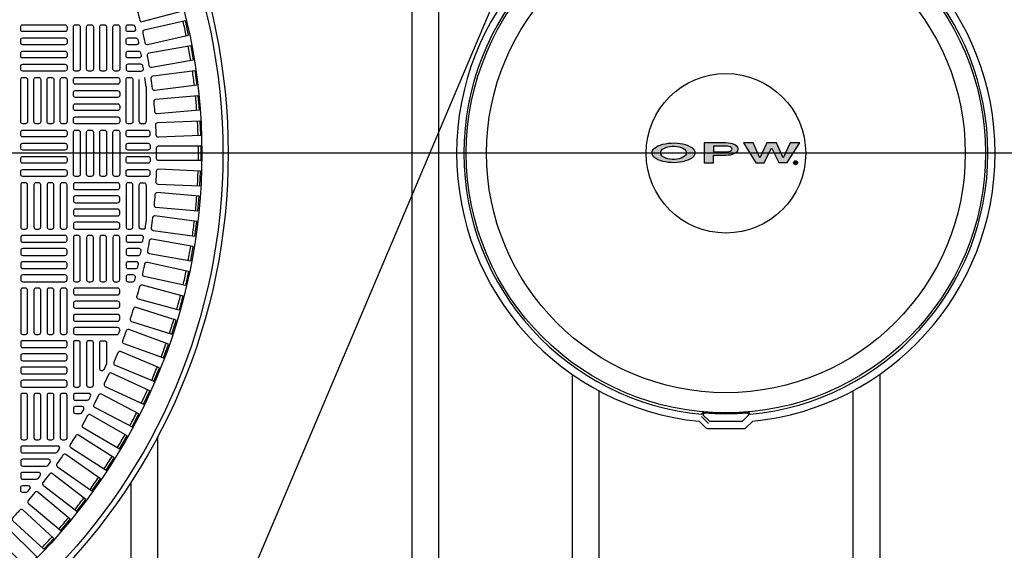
# Model space of a CAD drawing. Extents: x -285 to 5863, y 308 to 3178.
# Tile 586 of 622: x 4974 to 5010, y 1383 to 1403. Entities that reach past the tile are written whole.
import ezdxf

# ---------------------------------------------------------------- set-up
doc = ezdxf.new("R2010")
doc.units = 0
doc.header["$MEASUREMENT"] = 0
doc.layers.get('0').update_dxf_attribs({"color": 255, "linetype": 'CONTINUOUS'})
doc.layers.add('FREEZE-LINES', color=8, linetype='CONTINUOUS', plot=False)
for name, color, linetype in [('TANK-MANHOLE-COVER-18', 2, 'CONTINUOUS'), ('TANK-MANHOLE-COVER-40', 2, 'CONTINUOUS'), ('TANK-MANHOLE-COVER-HATCH-18', 7, 'CONTINUOUS'), ('TANK-MANHOLE-COVER-HATCH-40', 252, 'CONTINUOUS'), ('TANK-UST-RIB', 7, 'CONTINUOUS')]:
    doc.layers.add(name, color=color, linetype=linetype)

msp = doc.modelspace()

# ---------------------------------------------------------------- hatches: boundary and pattern name
at = {"layer": 'TANK-MANHOLE-COVER-HATCH-18', "linetype": 'Continuous'}
h = msp.add_hatch(color=7, dxfattribs=at)
h.paths.add_polyline_path([(4998.70131, 1398.23085), (4998.63544, 1398.272), (4998.55722, 1398.30903), (4998.46803, 1398.34057), (4998.3706, 1398.36663), (4998.26632, 1398.38582), (4998.15791, 1398.39815), (4998.0454, 1398.40362), (4997.93288, 1398.40085), (4997.82311, 1398.3926), (4997.71609, 1398.37611), (4997.61455, 1398.35414), (4997.52125, 1398.32531), (4997.43756, 1398.29099), (4997.36621, 1398.25119), (4997.30585, 1398.20727), (4997.26057, 1398.16061), (4997.23691, 1398.12355), (4997.21942, 1398.0865), (4997.2112, 1398.03436), (4997.21944, 1397.98359), (4997.24278, 1397.93283), (4997.28121, 1397.88481), (4997.31737, 1397.85342), (4997.36629, 1397.81896), (4997.43765, 1397.77918), (4997.52136, 1397.74489), (4997.61467, 1397.71609), (4997.71621, 1397.69279), (4997.82324, 1397.67771), (4997.93301, 1397.66813), (4998.04553, 1397.66678), (4998.15804, 1397.67228), (4998.26644, 1397.68465), (4998.37072, 1397.70388), (4998.46814, 1397.72997), (4998.55732, 1397.76155), (4998.63553, 1397.79861), (4998.70138, 1397.83978), (4998.75352, 1397.88507), (4998.79193, 1397.93311), (4998.81525, 1397.98388), (4998.82347, 1398.03465), (4998.81523, 1398.08679), (4998.79189, 1398.13618), (4998.75346, 1398.1842)])
h.paths.add_polyline_path([(4998.46532, 1398.12515), (4998.48866, 1398.08124), (4998.4969, 1398.03459), (4998.48867, 1397.98931), (4998.46536, 1397.9454), (4998.42557, 1397.90422), (4998.37206, 1397.86717), (4998.30621, 1397.8356), (4998.23074, 1397.81226), (4998.14842, 1397.7944), (4998.06197, 1397.78616), (4997.97278, 1397.78614), (4997.88634, 1397.79436), (4997.80401, 1397.81218), (4997.72853, 1397.83549), (4997.66267, 1397.86704), (4997.61052, 1397.90408), (4997.57072, 1397.94523), (4997.54601, 1397.98914), (4997.53777, 1398.03442), (4997.54599, 1398.08107), (4997.57069, 1398.12499), (4997.61047, 1398.16616), (4997.6626, 1398.20321), (4997.72846, 1398.23341), (4997.80393, 1398.25813), (4997.88625, 1398.27461), (4997.97269, 1398.28286), (4998.06188, 1398.28287), (4998.14833, 1398.27465), (4998.23066, 1398.2582), (4998.30613, 1398.23352), (4998.372, 1398.20334), (4998.42552, 1398.1663)], flags=16)
h = msp.add_hatch(color=7, dxfattribs=at)
h.paths.add_polyline_path([(5000.223, 1398.36971), (5000.14615, 1398.3889), (5000.06382, 1398.39986), (4999.97875, 1398.40396), (4999.16918, 1398.40382), (4999.16932, 1397.66698), (4999.51372, 1397.66704), (4999.51367, 1397.95107), (4999.97883, 1397.95116), (5000.0639, 1397.95529), (5000.14623, 1397.96628), (5000.22307, 1397.98413), (5000.29167, 1398.01022), (5000.34929, 1398.04041), (5000.39457, 1398.0761), (5000.42475, 1398.11589), (5000.44121, 1398.15706), (5000.4412, 1398.19823), (5000.42473, 1398.23939), (5000.39453, 1398.2778), (5000.34924, 1398.31347), (5000.29161, 1398.34502)])
h.paths.add_polyline_path([(4999.51361, 1398.28862), (4999.97877, 1398.2887), (5000.03777, 1398.2846), (5000.09266, 1398.27363), (5000.13932, 1398.2558), (5000.17637, 1398.23248), (5000.19833, 1398.20642), (5000.20657, 1398.1776), (5000.19834, 1398.14879), (5000.17639, 1398.12134), (5000.13935, 1398.09801), (5000.0927, 1398.08153), (5000.03781, 1398.06917), (4999.97881, 1398.06642), (4999.51365, 1398.06633)], flags=16)
for points in [[(5000.99551, 1398.40415), (5000.63463, 1398.40408), (5001.10267, 1397.66733), (5001.41003, 1397.66738), (5001.68573, 1398.22726), (5001.96163, 1397.66748), (5002.26899, 1397.66754), (5002.73676, 1398.40446), (5002.37589, 1398.4044), (5002.1194, 1397.84314), (5001.86545, 1398.4043), (5001.50595, 1398.40424), (5001.2522, 1397.84299)], [(5002.50637, 1397.66346, 1), (5002.65731, 1397.66349, 1)]]:
    msp.add_hatch(color=7, dxfattribs=at).paths.add_polyline_path(points)

# ---------------------------------------------------------------- linework, layer by layer
msp.add_line((4526.86546, 307.96659), (5743.45636, 3178.14276))
at = {"layer": 'FREEZE-LINES', "linetype": 'Continuous'}
msp.add_line((5653.857, 1398.01839), (4609.857, 1398.01839), dxfattribs=at)
at = {"layer": 'TANK-MANHOLE-COVER-18', "color": 1, "linetype": 'Continuous'}
msp.add_line((4999.32475, 1387.91243), (4999.06537, 1388.17309), dxfattribs=at)
at = {"layer": 'TANK-MANHOLE-COVER-18', "color": 4, "linetype": 'Continuous'}
msp.add_lwpolyline([(5000.68088, 1408.30549), (4999.27168, 1408.30523, 0.19600928), (4999.22799, 1408.28741), (4998.9717, 1408.0367, 0.90467588), (4998.9753, 1387.99972), (4999.23169, 1387.7491, 0.19600928), (4999.27539, 1387.73129), (5000.68458, 1387.73155, 0.19600928), (5000.72828, 1387.74937), (5000.98441, 1387.99993, 0.90481458), (5000.9808, 1408.03721), (5000.72458, 1408.28768, 0.19600928)], format="xyb", close=True, dxfattribs=at)
at = {"layer": 'TANK-MANHOLE-COVER-18', "color": 1, "linetype": 'Continuous'}
for points in [[(5000.87663, 1388.2625, 0.91236254), (5000.87312, 1407.7746), (5000.8369, 1407.69934, 0.04435615), (4999.11591, 1407.69891), (4999.08101, 1407.77428, 0.9123628), (4999.08452, 1388.26218), (4999.1194, 1388.33756, 0.04435615), (5000.84039, 1388.33775)], [(4999.14981, 1388.30599), (4999.12162, 1388.24445), (4999.36316, 1388.00299), (5000.59809, 1388.00322), (5000.83954, 1388.24476), (5000.81009, 1388.30618, -0.04265886)]]:
    msp.add_lwpolyline(points, format="xyb", close=True, dxfattribs=at)
at = {"layer": 'TANK-MANHOLE-COVER-18', "color": 2, "linetype": 'Continuous'}
for radius in [9.70655, 8.9505, 2.98304]:
    msp.add_circle((4999.97882, 1398.01839), radius, dxfattribs=at)
at = {"layer": 'TANK-MANHOLE-COVER-40', "color": 4, "linetype": 'Continuous'}
msp.add_circle((4958.72882, 1398.01916), 22.63902, dxfattribs=at)
at = {"layer": 'TANK-MANHOLE-COVER-40', "color": 1, "linetype": 'Continuous'}
msp.add_circle((4958.72882, 1398.01916), 22.44094, dxfattribs=at)
at = {"layer": 'TANK-MANHOLE-COVER-40', "color": 2, "linetype": 'Continuous'}
msp.add_circle((4958.72882, 1398.01916), 21.65354, dxfattribs=at)
at = {"layer": 'TANK-MANHOLE-COVER-HATCH-18', "color": 7, "linetype": 'Continuous'}
for points in [[(4998.82347, 1398.03465), (4998.81525, 1397.98388), (4998.79193, 1397.93311), (4998.75352, 1397.88507), (4998.70138, 1397.83978), (4998.63553, 1397.79861), (4998.55732, 1397.76155), (4998.46814, 1397.72997), (4998.37072, 1397.70388), (4998.26644, 1397.68465), (4998.15804, 1397.67228), (4998.04553, 1397.66678), (4997.93301, 1397.66813), (4997.82324, 1397.67771), (4997.71621, 1397.69279), (4997.61467, 1397.71609), (4997.52136, 1397.74489), (4997.43765, 1397.77918), (4997.36629, 1397.81896), (4997.31737, 1397.85342), (4997.28121, 1397.88481), (4997.24278, 1397.93283), (4997.21944, 1397.98359), (4997.2112, 1398.03436), (4997.21942, 1398.0865), (4997.23691, 1398.12355), (4997.26057, 1398.16061), (4997.30585, 1398.20727), (4997.36621, 1398.25119), (4997.43756, 1398.29099), (4997.52125, 1398.32531), (4997.61455, 1398.35414), (4997.71609, 1398.37611), (4997.82311, 1398.3926), (4997.93288, 1398.40085), (4998.0454, 1398.40362), (4998.15791, 1398.39815), (4998.26632, 1398.38582), (4998.3706, 1398.36663), (4998.46803, 1398.34057), (4998.55722, 1398.30903), (4998.63544, 1398.272), (4998.70131, 1398.23085), (4998.75346, 1398.1842), (4998.79189, 1398.13618), (4998.81523, 1398.08679)], [(4998.30613, 1398.23352), (4998.372, 1398.20334), (4998.42552, 1398.1663), (4998.46532, 1398.12515), (4998.48866, 1398.08124), (4998.4969, 1398.03459), (4998.48867, 1397.98931), (4998.46536, 1397.9454), (4998.42557, 1397.90422), (4998.37206, 1397.86717), (4998.30621, 1397.8356), (4998.23074, 1397.81226), (4998.14842, 1397.7944), (4998.06197, 1397.78616), (4997.97278, 1397.78614), (4997.88634, 1397.79436), (4997.80401, 1397.81218), (4997.72853, 1397.83549), (4997.66267, 1397.86704), (4997.61052, 1397.90408), (4997.57072, 1397.94523), (4997.54601, 1397.98914), (4997.53777, 1398.03442), (4997.54599, 1398.08107), (4997.57069, 1398.12499), (4997.61047, 1398.16616), (4997.6626, 1398.20321), (4997.72846, 1398.23341), (4997.80393, 1398.25813), (4997.88625, 1398.27461), (4997.97269, 1398.28286), (4998.06188, 1398.28287), (4998.14833, 1398.27465), (4998.23066, 1398.2582)], [(5000.223, 1398.36971), (5000.14615, 1398.3889), (5000.06382, 1398.39986), (4999.97875, 1398.40396), (4999.16918, 1398.40382), (4999.16932, 1397.66698), (4999.51372, 1397.66704), (4999.51367, 1397.95107), (4999.97883, 1397.95116), (5000.0639, 1397.95529), (5000.14623, 1397.96628), (5000.22307, 1397.98413), (5000.29167, 1398.01022), (5000.34929, 1398.04041), (5000.39457, 1398.0761), (5000.42475, 1398.11589), (5000.44121, 1398.15706), (5000.4412, 1398.19823), (5000.42473, 1398.23939), (5000.39453, 1398.2778), (5000.34924, 1398.31347), (5000.29161, 1398.34502)], [(5000.09266, 1398.27363), (5000.03777, 1398.2846), (4999.97877, 1398.2887), (4999.51361, 1398.28862), (4999.51365, 1398.06633), (4999.97881, 1398.06642), (5000.03781, 1398.06917), (5000.0927, 1398.08153), (5000.13935, 1398.09801), (5000.17639, 1398.12134), (5000.19834, 1398.14879), (5000.20657, 1398.1776), (5000.19833, 1398.20642), (5000.17637, 1398.23248), (5000.13932, 1398.2558)], [(5001.10267, 1397.66733), (5001.41003, 1397.66738), (5001.68573, 1398.22726), (5001.96163, 1397.66748), (5002.26899, 1397.66754), (5002.73676, 1398.40446), (5002.37589, 1398.4044), (5002.1194, 1397.84314), (5001.86545, 1398.4043), (5001.50595, 1398.40424), (5001.2522, 1397.84299), (5000.99551, 1398.40415), (5000.63463, 1398.40408)]]:
    msp.add_lwpolyline(points, close=True, dxfattribs=at)
msp.add_circle((5002.58184, 1397.66348), 0.07547, dxfattribs=at)
at = {"layer": 'TANK-MANHOLE-COVER-HATCH-40', "linetype": 'Continuous'}
for p, q in [((4978.29575, 1400.50665), (4978.2495, 1400.84679)), ((4977.3115, 1391.40581), (4977.25564, 1391.2509))]:
    msp.add_line(p, q, dxfattribs=at)
for points in [[(4978.05912, 1402.99571, 0.41709369), (4978.15576, 1402.93928), (4979.67783, 1403.34712), (4979.53518, 1403.87952), (4978.0131, 1403.47168, 0.41709369), (4977.95763, 1403.3745, -0.00491171), (4978.05912, 1402.99571)], [(4978.2578, 1402.14779, 0.41709369), (4978.35188, 1402.08721), (4979.8903, 1402.42826), (4979.771, 1402.96638), (4978.23258, 1402.62532, 0.41709369), (4978.17292, 1402.53065, -0.00491171), (4978.2578, 1402.14779)], [(4978.4193, 1401.29202, 0.00491171), (4978.3512, 1401.67822, -0.41709369), (4978.41494, 1401.7702), (4979.96677, 1402.04382), (4980.06248, 1401.50102), (4978.51065, 1401.22739, -0.41709369), (4978.4193, 1401.29202)], [(4978.54332, 1400.43002, 0.00491171), (4978.49213, 1400.81882, -0.41709369), (4978.55982, 1400.90793), (4980.12211, 1401.11361), (4980.19405, 1400.56714), (4978.63176, 1400.36146, -0.41709369), (4978.54332, 1400.43002)], [(4978.62962, 1399.56343, 0.00491171), (4978.59544, 1399.95409, -0.41709369), (4978.66695, 1400.04016), (4980.23672, 1400.1775), (4980.28476, 1399.62842), (4978.71499, 1399.49108, -0.41709369), (4978.62962, 1399.56343)], [(4978.68849, 1398.21524, -0.41709369), (4978.76722, 1398.29475), (4980.34299, 1398.29475), (4980.34299, 1397.74357), (4978.76722, 1397.74357, -0.41709369), (4978.68849, 1397.82308, 0.00491171), (4978.68849, 1398.21524)], [(4978.62962, 1396.47489, -0.00491171), (4978.59544, 1396.08423, 0.41709369), (4978.66695, 1395.99816), (4980.23672, 1395.86082), (4980.28476, 1396.4099), (4978.71499, 1396.54724, 0.41709369), (4978.62962, 1396.47489)], [(4978.54332, 1395.6083, -0.00491171), (4978.49213, 1395.2195, 0.41709369), (4978.55982, 1395.13039), (4980.12211, 1394.92471), (4980.19405, 1395.47118), (4978.63176, 1395.67686, 0.41709369), (4978.54332, 1395.6083)], [(4978.4193, 1394.7463, -0.00491171), (4978.3512, 1394.3601, 0.41709369), (4978.41494, 1394.26812), (4979.96677, 1393.99449), (4980.06248, 1394.5373), (4978.51065, 1394.81093, 0.41709369), (4978.4193, 1394.7463)], [(4978.2578, 1393.89053, -0.41709369), (4978.35188, 1393.95111), (4979.8903, 1393.61005), (4979.771, 1393.07194), (4978.23258, 1393.413, -0.41709369), (4978.17292, 1393.50767, 0.00491171), (4978.2578, 1393.89053)], [(4978.05912, 1393.04261, -0.41709369), (4978.15576, 1393.09904), (4979.67783, 1392.6912), (4979.53518, 1392.1588), (4978.0131, 1392.56664, -0.41709369), (4977.95763, 1392.66382, 0.00491171), (4978.05912, 1393.04261)], [(4977.82365, 1392.20417, -0.00491171), (4977.70573, 1391.83017, 0.41709369), (4977.75691, 1391.73066), (4979.25975, 1391.25682), (4979.42549, 1391.78249), (4977.92265, 1392.25633, 0.41709369), (4977.82365, 1392.20417)], [(4977.55183, 1391.3768, -0.00491171), (4977.41771, 1391.0083, 0.41709369), (4977.4645, 1390.90665), (4978.94524, 1390.36771), (4979.13375, 1390.88565), (4977.65302, 1391.42459, 0.41709369), (4977.55183, 1391.3768)], [(4976.81937, 1390.17587, -0.10680341), (4976.81235, 1390.14337), (4976.71392, 1389.92624, -0.80700564), (4976.56346, 1389.95875), (4976.56346, 1390.93255, -0.41421356), (4976.6422, 1391.01129), (4976.6422, 1391.01129), (4976.74063, 1391.01129, -0.41421356), (4976.81937, 1390.93255), (4976.81937, 1390.93255), (4976.81937, 1390.15886)], [(4977.24418, 1390.56208, -0.00491171), (4977.09411, 1390.19977, 0.41709369), (4977.13642, 1390.09618), (4978.59225, 1389.49316), (4978.80317, 1390.00239), (4977.34735, 1390.60541, 0.41709369), (4977.24418, 1390.56208)], [(4976.90129, 1389.76155, -0.00491171), (4976.73555, 1389.40613, 0.41709369), (4976.77331, 1389.30079), (4978.20144, 1388.63485), (4978.43438, 1389.13438), (4977.00625, 1389.80033, 0.41709369), (4976.90129, 1389.76155)], [(4976.5238, 1388.97673, -0.00491171), (4976.34272, 1388.62889, 0.41709369), (4976.37585, 1388.522), (4977.77357, 1387.79439), (4978.02808, 1388.2833), (4976.63035, 1389.01091, 0.41709369), (4976.5238, 1388.97673)], [(4976.11244, 1388.20913, -0.00491171), (4975.91636, 1387.86952, 0.41709369), (4975.94479, 1387.76129), (4977.30945, 1386.9734), (4977.58504, 1387.45074), (4976.22038, 1388.23863, 0.41709369), (4976.11244, 1388.20913)], [(4975.66798, 1387.46021, -0.00491171), (4975.45728, 1387.12947, 0.41709369), (4975.48096, 1387.0201), (4976.80995, 1386.17344), (4977.1061, 1386.6383), (4975.77711, 1387.48496, 0.41709369), (4975.66798, 1387.46021)], [(4975.19129, 1386.73138, -0.00491171), (4974.96636, 1386.41015, 0.41709369), (4974.98524, 1386.29985), (4976.27604, 1385.39603), (4976.59218, 1385.84753), (4975.30139, 1386.75135, 0.41709369), (4975.19129, 1386.73138)], [(4974.14485, 1385.33954, -0.00491171), (4973.89277, 1385.03913, 0.41709369), (4973.90198, 1384.92761), (4975.10909, 1383.91472), (4975.46338, 1384.33695), (4974.25627, 1385.34984, 0.41709369), (4974.14485, 1385.33954)], [(4972.98108, 1384.04419, -0.00491171), (4972.70379, 1383.7669, 0.41709369), (4972.70324, 1383.655), (4973.81747, 1382.54076), (4974.20722, 1382.9305), (4973.09298, 1384.04474, 0.41709369), (4972.98108, 1384.04419)]]:
    msp.add_lwpolyline(points, format="xyb", dxfattribs=at)
at = {"layer": 'TANK-MANHOLE-COVER-HATCH-40', "linetype": 'Continuous', "flags": 128}
for points in [[(4973.61071, 1402.74357, -0.41421356), (4973.68945, 1402.82231), (4975.26425, 1402.82231, -0.41421356), (4975.34299, 1402.74357), (4975.34299, 1402.64514, -0.41421356), (4975.26425, 1402.5664), (4973.68945, 1402.5664, -0.41421356), (4973.61071, 1402.64514)], [(4975.65795, 1401.09003, -0.41421356), (4975.57921, 1401.16877), (4975.57921, 1402.74357, -0.41421356), (4975.65795, 1402.82231), (4975.75638, 1402.82231, -0.41421356), (4975.83512, 1402.74357), (4975.83512, 1401.16877, -0.41421356), (4975.75638, 1401.09003)], [(4976.15008, 1401.09003, -0.41421356), (4976.07134, 1401.16877), (4976.07134, 1402.74357, -0.41421356), (4976.15008, 1402.82231), (4976.2485, 1402.82231, -0.41421356), (4976.32724, 1402.74357), (4976.32724, 1401.16877, -0.41421356), (4976.2485, 1401.09003)], [(4976.6422, 1401.09003, -0.41421356), (4976.56346, 1401.16877), (4976.56346, 1402.74357, -0.41421356), (4976.6422, 1402.82231), (4976.74063, 1402.82231, -0.41421356), (4976.81937, 1402.74357), (4976.81937, 1401.16877, -0.41421356), (4976.74063, 1401.09003)], [(4977.13433, 1401.09003, -0.41421356), (4977.05559, 1401.16877), (4977.05559, 1402.74357, -0.41421356), (4977.13433, 1402.82231), (4977.23276, 1402.82231, -0.41421356), (4977.3115, 1402.74357), (4977.3115, 1401.16877, -0.41421356), (4977.23276, 1401.09003)], [(4973.61071, 1402.25144, -0.41421356), (4973.68945, 1402.33018), (4975.26425, 1402.33018, -0.41421356), (4975.34299, 1402.25144), (4975.34299, 1402.15302, -0.41421356), (4975.26425, 1402.07428), (4973.68945, 1402.07428, -0.41421356), (4973.61071, 1402.15302)], [(4973.61071, 1401.75932, -0.41421356), (4973.68945, 1401.83806), (4975.26425, 1401.83806, -0.41421356), (4975.34299, 1401.75932), (4975.34299, 1401.66089, -0.41421356), (4975.26425, 1401.58215), (4973.68945, 1401.58215, -0.41421356), (4973.61071, 1401.66089)], [(4973.61071, 1401.26719, -0.41421356), (4973.68945, 1401.34593), (4975.26425, 1401.34593, -0.41421356), (4975.34299, 1401.26719), (4975.34299, 1401.16877, -0.41421356), (4975.26425, 1401.09003), (4973.68945, 1401.09003, -0.41421356), (4973.61071, 1401.16877)], [(4973.68945, 1399.12152, -0.41421356), (4973.61071, 1399.20026), (4973.61071, 1400.77506, -0.41421356), (4973.68945, 1400.85381), (4973.78787, 1400.85381, -0.41421356), (4973.86661, 1400.77506), (4973.86661, 1399.20026, -0.41421356), (4973.78787, 1399.12152)], [(4974.18157, 1399.12152, -0.41421356), (4974.10283, 1399.20026), (4974.10283, 1400.77506, -0.41421356), (4974.18157, 1400.85381), (4974.28, 1400.85381, -0.41421356), (4974.35874, 1400.77506), (4974.35874, 1399.20026, -0.41421356), (4974.28, 1399.12152)], [(4974.6737, 1399.12152, -0.41421356), (4974.59496, 1399.20026), (4974.59496, 1400.77506, -0.41421356), (4974.6737, 1400.85381), (4974.77213, 1400.85381, -0.41421356), (4974.85087, 1400.77506), (4974.85087, 1399.20026, -0.41421356), (4974.77213, 1399.12152)], [(4975.16583, 1399.12152, -0.41421356), (4975.08709, 1399.20026), (4975.08709, 1400.77506, -0.41421356), (4975.16583, 1400.85381), (4975.26425, 1400.85381, -0.41421356), (4975.34299, 1400.77506), (4975.34299, 1399.20026, -0.41421356), (4975.26425, 1399.12152)], [(4977.3115, 1400.67664, -0.41421356), (4977.23276, 1400.5979), (4975.65795, 1400.5979, -0.41421356), (4975.57921, 1400.67664), (4975.57921, 1400.77506, -0.41421356), (4975.65795, 1400.85381), (4977.23276, 1400.85381, -0.41421356), (4977.3115, 1400.77506)], [(4977.3115, 1400.18451, -0.41421356), (4977.23276, 1400.10577), (4975.65795, 1400.10577, -0.41421356), (4975.57921, 1400.18451), (4975.57921, 1400.28294, -0.41421356), (4975.65795, 1400.36168), (4977.23276, 1400.36168, -0.41421356), (4977.3115, 1400.28294)], [(4977.3115, 1399.69239, -0.41421356), (4977.23276, 1399.61365), (4975.65795, 1399.61365, -0.41421356), (4975.57921, 1399.69239), (4975.57921, 1399.79081, -0.41421356), (4975.65795, 1399.86955), (4977.23276, 1399.86955, -0.41421356), (4977.3115, 1399.79081)], [(4977.3115, 1399.20026, -0.41421356), (4977.23276, 1399.12152), (4975.65795, 1399.12152, -0.41421356), (4975.57921, 1399.20026), (4975.57921, 1399.29869, -0.41421356), (4975.65795, 1399.37743), (4977.23276, 1399.37743, -0.41421356), (4977.3115, 1399.29869)], [(4973.61071, 1398.80656, -0.41421356), (4973.68945, 1398.8853), (4975.26425, 1398.8853, -0.41421356), (4975.34299, 1398.80656), (4975.34299, 1398.70814, -0.41421356), (4975.26425, 1398.6294), (4973.68945, 1398.6294, -0.41421356), (4973.61071, 1398.70814)], [(4975.65795, 1397.15302, -0.41421356), (4975.57921, 1397.23176), (4975.57921, 1398.80656, -0.41421356), (4975.65795, 1398.8853), (4975.75638, 1398.8853, -0.41421356), (4975.83512, 1398.80656), (4975.83512, 1397.23176, -0.41421356), (4975.75638, 1397.15302)], [(4976.15008, 1397.15302, -0.41421356), (4976.07134, 1397.23176), (4976.07134, 1398.80656, -0.41421356), (4976.15008, 1398.8853), (4976.2485, 1398.8853, -0.41421356), (4976.32724, 1398.80656), (4976.32724, 1397.23176, -0.41421356), (4976.2485, 1397.15302)], [(4976.6422, 1397.15302, -0.41421356), (4976.56346, 1397.23176), (4976.56346, 1398.80656, -0.41421356), (4976.6422, 1398.8853), (4976.74063, 1398.8853, -0.41421356), (4976.81937, 1398.80656), (4976.81937, 1397.23176, -0.41421356), (4976.74063, 1397.15302)], [(4977.13433, 1397.15302, -0.41421356), (4977.05559, 1397.23176), (4977.05559, 1398.80656, -0.41421356), (4977.13433, 1398.8853), (4977.23276, 1398.8853, -0.41421356), (4977.3115, 1398.80656), (4977.3115, 1397.23176, -0.41421356), (4977.23276, 1397.15302)], [(4973.61071, 1398.31443, -0.41421356), (4973.68945, 1398.39318), (4975.26425, 1398.39318, -0.41421356), (4975.34299, 1398.31443), (4975.34299, 1398.21601, -0.41421356), (4975.26425, 1398.13727), (4973.68945, 1398.13727, -0.41421356), (4973.61071, 1398.21601)], [(4973.61071, 1397.82231, -0.41421356), (4973.68945, 1397.90105), (4975.26425, 1397.90105, -0.41421356), (4975.34299, 1397.82231), (4975.34299, 1397.72388, -0.41421356), (4975.26425, 1397.64514), (4973.68945, 1397.64514, -0.41421356), (4973.61071, 1397.72388)], [(4973.61071, 1397.33018, -0.41421356), (4973.68945, 1397.40892), (4975.26425, 1397.40892, -0.41421356), (4975.34299, 1397.33018), (4975.34299, 1397.23176, -0.41421356), (4975.26425, 1397.15302), (4973.68945, 1397.15302, -0.41421356), (4973.61071, 1397.23176)], [(4973.68945, 1396.9168, 0.41421356), (4973.61071, 1396.83806), (4973.61071, 1395.26325, 0.41421356), (4973.68945, 1395.18451), (4973.78787, 1395.18451, 0.41421356), (4973.86661, 1395.26325), (4973.86661, 1396.83806, 0.41421356), (4973.78787, 1396.9168)], [(4974.18157, 1396.9168, 0.41421356), (4974.10283, 1396.83806), (4974.10283, 1395.26325, 0.41421356), (4974.18157, 1395.18451), (4974.28, 1395.18451, 0.41421356), (4974.35874, 1395.26325), (4974.35874, 1396.83806, 0.41421356), (4974.28, 1396.9168)], [(4974.6737, 1396.9168, 0.41421356), (4974.59496, 1396.83806), (4974.59496, 1395.26325, 0.41421356), (4974.6737, 1395.18451), (4974.77213, 1395.18451, 0.41421356), (4974.85087, 1395.26325), (4974.85087, 1396.83806, 0.41421356), (4974.77213, 1396.9168)], [(4975.16583, 1396.9168, 0.41421356), (4975.08709, 1396.83806), (4975.08709, 1395.26325, 0.41421356), (4975.16583, 1395.18451), (4975.26425, 1395.18451, 0.41421356), (4975.34299, 1395.26325), (4975.34299, 1396.83806, 0.41421356), (4975.26425, 1396.9168)], [(4977.3115, 1396.83806, 0.41421356), (4977.23276, 1396.9168), (4975.65795, 1396.9168, 0.41421356), (4975.57921, 1396.83806), (4975.57921, 1396.73963, 0.41421356), (4975.65795, 1396.66089), (4977.23276, 1396.66089, 0.41421356), (4977.3115, 1396.73963)], [(4977.3115, 1396.34593, 0.41421356), (4977.23276, 1396.42467), (4975.65795, 1396.42467, 0.41421356), (4975.57921, 1396.34593), (4975.57921, 1396.24751, 0.41421356), (4975.65795, 1396.16877), (4977.23276, 1396.16877, 0.41421356), (4977.3115, 1396.24751)], [(4977.3115, 1395.85381, 0.41421356), (4977.23276, 1395.93255), (4975.65795, 1395.93255, 0.41421356), (4975.57921, 1395.85381), (4975.57921, 1395.75538, 0.41421356), (4975.65795, 1395.67664), (4977.23276, 1395.67664, 0.41421356), (4977.3115, 1395.75538)], [(4977.3115, 1395.36168, 0.41421356), (4977.23276, 1395.44042), (4975.65795, 1395.44042, 0.41421356), (4975.57921, 1395.36168), (4975.57921, 1395.26325, 0.41421356), (4975.65795, 1395.18451), (4977.23276, 1395.18451, 0.41421356), (4977.3115, 1395.26325)], [(4973.61071, 1394.77113, 0.41421356), (4973.68945, 1394.69239), (4975.26425, 1394.69239, 0.41421356), (4975.34299, 1394.77113), (4975.34299, 1394.86955, 0.41421356), (4975.26425, 1394.94829), (4973.68945, 1394.94829, 0.41421356), (4973.61071, 1394.86955)], [(4975.65795, 1394.94829, 0.41421356), (4975.57921, 1394.86955), (4975.57921, 1393.29475, 0.41421356), (4975.65795, 1393.21601), (4975.75638, 1393.21601, 0.41421356), (4975.83512, 1393.29475), (4975.83512, 1394.86955, 0.41421356), (4975.75638, 1394.94829)], [(4976.15008, 1394.94829, 0.41421356), (4976.07134, 1394.86955), (4976.07134, 1393.29475, 0.41421356), (4976.15008, 1393.21601), (4976.2485, 1393.21601, 0.41421356), (4976.32724, 1393.29475), (4976.32724, 1394.86955, 0.41421356), (4976.2485, 1394.94829)], [(4976.6422, 1394.94829, 0.41421356), (4976.56346, 1394.86955), (4976.56346, 1393.29475, 0.41421356), (4976.6422, 1393.21601), (4976.74063, 1393.21601, 0.41421356), (4976.81937, 1393.29475), (4976.81937, 1394.86955, 0.41421356), (4976.74063, 1394.94829)], [(4977.13433, 1394.94829, 0.41421356), (4977.05559, 1394.86955), (4977.05559, 1393.29475, 0.41421356), (4977.13433, 1393.21601), (4977.23276, 1393.21601, 0.41421356), (4977.3115, 1393.29475), (4977.3115, 1394.86955, 0.41421356), (4977.23276, 1394.94829)], [(4973.61071, 1394.279, 0.41421356), (4973.68945, 1394.20026), (4975.26425, 1394.20026, 0.41421356), (4975.34299, 1394.279), (4975.34299, 1394.37743, 0.41421356), (4975.26425, 1394.45617), (4973.68945, 1394.45617, 0.41421356), (4973.61071, 1394.37743)], [(4973.61071, 1393.78688, 0.41421356), (4973.68945, 1393.70814), (4975.26425, 1393.70814, 0.41421356), (4975.34299, 1393.78688), (4975.34299, 1393.8853, 0.41421356), (4975.26425, 1393.96404), (4973.68945, 1393.96404, 0.41421356), (4973.61071, 1393.8853)], [(4973.61071, 1393.29475, 0.41421356), (4973.68945, 1393.21601), (4975.26425, 1393.21601, 0.41421356), (4975.34299, 1393.29475), (4975.34299, 1393.39318, 0.41421356), (4975.26425, 1393.47192), (4973.68945, 1393.47192, 0.41421356), (4973.61071, 1393.39318)], [(4973.68945, 1392.97979, 0.41421356), (4973.61071, 1392.90105), (4973.61071, 1391.32625, 0.41421356), (4973.68945, 1391.24751), (4973.78787, 1391.24751, 0.41421356), (4973.86661, 1391.32625), (4973.86661, 1392.90105, 0.41421356), (4973.78787, 1392.97979)], [(4974.18157, 1392.97979, 0.41421356), (4974.10283, 1392.90105), (4974.10283, 1391.32625, 0.41421356), (4974.18157, 1391.24751), (4974.28, 1391.24751, 0.41421356), (4974.35874, 1391.32625), (4974.35874, 1392.90105, 0.41421356), (4974.28, 1392.97979)], [(4974.6737, 1392.97979, 0.41421356), (4974.59496, 1392.90105), (4974.59496, 1391.32625, 0.41421356), (4974.6737, 1391.24751), (4974.77213, 1391.24751, 0.41421356), (4974.85087, 1391.32625), (4974.85087, 1392.90105, 0.41421356), (4974.77213, 1392.97979)], [(4975.16583, 1392.97979, 0.41421356), (4975.08709, 1392.90105), (4975.08709, 1391.32625, 0.41421356), (4975.16583, 1391.24751), (4975.26425, 1391.24751, 0.41421356), (4975.34299, 1391.32625), (4975.34299, 1392.90105, 0.41421356), (4975.26425, 1392.97979)], [(4977.3115, 1392.90105, 0.41421356), (4977.23276, 1392.97979), (4975.65795, 1392.97979, 0.41421356), (4975.57921, 1392.90105), (4975.57921, 1392.80262, 0.41421356), (4975.65795, 1392.72388), (4977.23276, 1392.72388, 0.41421356), (4977.3115, 1392.80262)], [(4977.3115, 1392.40892, 0.41421356), (4977.23276, 1392.48766), (4975.65795, 1392.48766, 0.41421356), (4975.57921, 1392.40892), (4975.57921, 1392.3105, 0.41421356), (4975.65795, 1392.23176), (4977.23276, 1392.23176, 0.41421356), (4977.3115, 1392.3105)], [(4977.3115, 1391.9168, 0.41421356), (4977.23276, 1391.99554), (4975.65795, 1391.99554, 0.41421356), (4975.57921, 1391.9168), (4975.57921, 1391.81837, 0.41421356), (4975.65795, 1391.73963), (4977.23276, 1391.73963, 0.41421356), (4977.3115, 1391.81837)], [(4973.61071, 1390.83412, 0.41421356), (4973.68945, 1390.75538), (4975.26425, 1390.75538, 0.41421356), (4975.34299, 1390.83412), (4975.34299, 1390.93255, 0.41421356), (4975.26425, 1391.01129), (4973.68945, 1391.01129, 0.41421356), (4973.61071, 1390.93255)], [(4973.61071, 1390.34199, 0.41421356), (4973.68945, 1390.26325), (4975.26425, 1390.26325, 0.41421356), (4975.34299, 1390.34199), (4975.34299, 1390.44042, 0.41421356), (4975.26425, 1390.51916), (4973.68945, 1390.51916, 0.41421356), (4973.61071, 1390.44042)], [(4973.61071, 1389.84987, 0.41421356), (4973.68945, 1389.77113), (4975.26425, 1389.77113, 0.41421356), (4975.34299, 1389.84987), (4975.34299, 1389.94829, 0.41421356), (4975.26425, 1390.02703), (4973.68945, 1390.02703, 0.41421356), (4973.61071, 1389.94829)], [(4973.61071, 1389.35774, 0.41421356), (4973.68945, 1389.279), (4975.26425, 1389.279, 0.41421356), (4975.34299, 1389.35774), (4975.34299, 1389.45617, 0.41421356), (4975.26425, 1389.53491), (4973.68945, 1389.53491, 0.41421356), (4973.61071, 1389.45617)], [(4973.68945, 1389.04278, 0.41421356), (4973.61071, 1388.96404), (4973.61071, 1387.38924, 0.41421356), (4973.68945, 1387.3105), (4973.78787, 1387.3105, 0.41421356), (4973.86661, 1387.38924), (4973.86661, 1388.96404, 0.41421356), (4973.78787, 1389.04278)], [(4974.18157, 1389.04278, 0.41421356), (4974.10283, 1388.96404), (4974.10283, 1387.38924, 0.41421356), (4974.18157, 1387.3105), (4974.28, 1387.3105, 0.41421356), (4974.35874, 1387.38924), (4974.35874, 1388.96404, 0.41421356), (4974.28, 1389.04278)], [(4974.6737, 1389.04278, 0.41421356), (4974.59496, 1388.96404), (4974.59496, 1387.38924, 0.41421356), (4974.6737, 1387.3105), (4974.77213, 1387.3105, 0.41421356), (4974.85087, 1387.38924), (4974.85087, 1388.96404, 0.41421356), (4974.77213, 1389.04278)], [(4975.16583, 1389.04278, 0.41421356), (4975.08709, 1388.96404), (4975.08709, 1387.38924, 0.41421356), (4975.16583, 1387.3105), (4975.26425, 1387.3105, 0.41421356), (4975.34299, 1387.38924), (4975.34299, 1388.96404, 0.41421356), (4975.26425, 1389.04278)]]:
    msp.add_lwpolyline(points, format="xyb", close=True, dxfattribs=at)
at = {"layer": 'TANK-MANHOLE-COVER-HATCH-40', "linetype": 'Continuous'}
for points in [[(4977.62646, 1402.82231), (4977.79764, 1402.82231, -0.34573684), (4977.87413, 1402.76223), (4977.89815, 1402.66381, -0.48617467), (4977.82165, 1402.5664), (4977.62646, 1402.5664), (4977.62646, 1402.5664, -0.41421356), (4977.54772, 1402.64514), (4977.54772, 1402.74357), (4977.54772, 1402.74357, -0.41421356)], [(4977.62646, 1402.33018), (4977.91286, 1402.33018, -0.35291937), (4977.98981, 1402.26814), (4978.01117, 1402.16972, -0.47828469), (4977.93422, 1402.07428), (4977.62646, 1402.07428), (4977.62646, 1402.07428, -0.41421356), (4977.54772, 1402.15302), (4977.54772, 1402.25144), (4977.54772, 1402.25144, -0.41421356)], [(4977.62646, 1401.83806), (4978.01485, 1401.83806, -0.36009445), (4978.0922, 1401.77405), (4978.11095, 1401.67563, -0.47048611), (4978.0336, 1401.58215), (4977.62646, 1401.58215, -0.41421356), (4977.54772, 1401.66089), (4977.54772, 1401.75932), (4977.54772, 1401.75932, -0.41421356)], [(4977.54772, 1401.26719), (4977.54772, 1401.26719), (4977.54772, 1401.16877, 0.41421356), (4977.62646, 1401.09003), (4978.11997, 1401.09003, 0.46277143), (4978.19767, 1401.18154), (4978.18149, 1401.27996, 0.36726762), (4978.1038, 1401.34593), (4977.62646, 1401.34593, 0.41421356)], [(4977.62646, 1399.12152, -0.41421356), (4977.54772, 1399.20026), (4977.54772, 1400.77506, -0.41421356), (4977.62646, 1400.85381), (4977.72488, 1400.85381, -0.41421356), (4977.80362, 1400.77506), (4977.80362, 1399.20026, -0.41421356), (4977.72488, 1399.12152)], [(4980.3104, 1399.23728), (4980.33444, 1398.68663), (4978.76017, 1398.61789, -0.41709369), (4978.67804, 1398.6939, 0.00491171), (4978.66094, 1399.08568, -0.41709369), (4978.73613, 1399.16855)], [(4978.36204, 1398.6294), (4977.62646, 1398.6294, -0.41421356), (4977.54772, 1398.70814), (4977.54772, 1398.80656, -0.41421356), (4977.62646, 1398.8853), (4978.35836, 1398.8853, -0.40329122), (4978.43704, 1398.80951), (4978.44073, 1398.71108, -0.20378141), (4978.41875, 1398.65351, -0.20378141)], [(4978.37315, 1398.13727), (4977.62646, 1398.13727, -0.41421356), (4977.54772, 1398.21601), (4977.54772, 1398.31443, -0.41421356), (4977.62646, 1398.39318), (4978.37192, 1398.39318, -0.41056424), (4978.45065, 1398.31542), (4978.45188, 1398.21699, -0.20053403), (4978.42917, 1398.16068, -0.20053403)], [(4978.37429, 1397.90105, -0.41977873), (4978.45301, 1397.82082), (4978.45115, 1397.72239, -0.40867021), (4978.37242, 1397.64514), (4977.62646, 1397.64514), (4977.62646, 1397.64514, -0.41421356), (4977.54772, 1397.72388), (4977.54772, 1397.82231), (4977.54772, 1397.82231, -0.41421356), (4977.62646, 1397.90105)], [(4977.6149, 1397.15387), (4977.61109, 1397.15453), (4977.60732, 1397.15538), (4977.6036, 1397.15641), (4977.59993, 1397.15762), (4977.59632, 1397.15901), (4977.59279, 1397.16058), (4977.58934, 1397.16232), (4977.58598, 1397.16422), (4977.58271, 1397.16629), (4977.57955, 1397.16851), (4977.5765, 1397.17089), (4977.57358, 1397.17342), (4977.57078, 1397.17608), (4977.56811, 1397.17888), (4977.56559, 1397.18181), (4977.56321, 1397.18485), (4977.56099, 1397.18801), (4977.55892, 1397.19128), (4977.55701, 1397.19464), (4977.55528, 1397.19809), (4977.55371, 1397.20163), (4977.55232, 1397.20523), (4977.55111, 1397.2089), (4977.55008, 1397.21263), (4977.54923, 1397.2164), (4977.54857, 1397.2202), (4977.5481, 1397.22404), (4977.54781, 1397.22789), (4977.54772, 1397.23176), (4977.54772, 1397.33018), (4977.54781, 1397.33405), (4977.5481, 1397.3379), (4977.54857, 1397.34174), (4977.54923, 1397.34554), (4977.55008, 1397.34932), (4977.55111, 1397.35304), (4977.55232, 1397.35671), (4977.55371, 1397.36032), (4977.55528, 1397.36385), (4977.55701, 1397.3673), (4977.55892, 1397.37066), (4977.56099, 1397.37393), (4977.56321, 1397.37709), (4977.56559, 1397.38014), (4977.56811, 1397.38306), (4977.57078, 1397.38586), (4977.57358, 1397.38853), (4977.5765, 1397.39105), (4977.57955, 1397.39343), (4977.58271, 1397.39565), (4977.58598, 1397.39772), (4977.58934, 1397.39963), (4977.59279, 1397.40136), (4977.59632, 1397.40293), (4977.59993, 1397.40432), (4977.6036, 1397.40553), (4977.60732, 1397.40656), (4977.61109, 1397.40741), (4977.6149, 1397.40807), (4977.61874, 1397.40854), (4977.62259, 1397.40883), (4977.62646, 1397.40892), (4978.36204, 1397.40892, -0.42522092), (4978.44073, 1397.32724), (4978.43704, 1397.22881, -0.40329122), (4978.35836, 1397.15302), (4977.62646, 1397.15302), (4977.62259, 1397.15311), (4977.61874, 1397.1534)], [(4980.3104, 1396.80103), (4980.33444, 1397.35169), (4978.76017, 1397.42042, 0.41709369), (4978.67804, 1397.34442, -0.00491171), (4978.66094, 1396.95264, 0.41709369), (4978.73613, 1396.86977)], [(4977.62646, 1396.9168, 0.41421356), (4977.54772, 1396.83806), (4977.54772, 1395.26325, 0.41421356), (4977.62646, 1395.18451), (4977.72488, 1395.18451, 0.41421356), (4977.80362, 1395.26325), (4977.80362, 1396.83806, 0.41421356), (4977.72488, 1396.9168)], [(4978.2495, 1395.19153, -0.10672862), (4978.21701, 1395.18451), (4978.21701, 1395.18451), (4978.11858, 1395.18451, -0.41421356), (4978.03984, 1395.26325), (4978.03984, 1395.26325), (4978.03984, 1396.83806, -0.41421356), (4978.11858, 1396.9168), (4978.11858, 1396.9168), (4978.21701, 1396.9168, -0.41421356), (4978.29575, 1396.83806), (4978.29575, 1396.83806), (4978.29575, 1395.53167)], [(4978.11997, 1394.94829), (4977.62646, 1394.94829, 0.41421356), (4977.54772, 1394.86955), (4977.54772, 1394.77113), (4977.54772, 1394.77113, 0.41421356), (4977.62646, 1394.69239), (4978.1038, 1394.69239, 0.36726762), (4978.18149, 1394.75836), (4978.19767, 1394.85678, 0.46277143)], [(4977.62646, 1394.45617, 0.41421356), (4977.54772, 1394.37743), (4977.54772, 1394.279), (4977.54772, 1394.279, 0.41421356), (4977.62646, 1394.20026), (4978.01485, 1394.20026, 0.36009445), (4978.0922, 1394.26427), (4978.11095, 1394.36269, 0.47048611), (4978.0336, 1394.45617)], [(4977.93422, 1393.96404), (4977.62646, 1393.96404), (4977.62646, 1393.96404, 0.41421356), (4977.54772, 1393.8853), (4977.54772, 1393.78688), (4977.54772, 1393.78688, 0.41421356), (4977.62646, 1393.70814), (4977.91286, 1393.70814, 0.35291937), (4977.98981, 1393.77018), (4978.01117, 1393.8686, 0.47828469)], [(4977.82165, 1393.47192), (4977.62646, 1393.47192), (4977.62646, 1393.47192, 0.41421356), (4977.54772, 1393.39318), (4977.54772, 1393.29475), (4977.54772, 1393.29475, 0.41421356), (4977.62646, 1393.21601), (4977.79764, 1393.21601, 0.34573684), (4977.87413, 1393.27609), (4977.89815, 1393.37451, 0.48617467)], [(4975.65795, 1391.01129, 0.41421356), (4975.57921, 1390.93255), (4975.57921, 1389.35774, 0.41421356), (4975.65795, 1389.279), (4975.75638, 1389.279, 0.41421356), (4975.83512, 1389.35774), (4975.83512, 1390.93255, 0.41421356), (4975.75638, 1391.01129)], [(4976.15008, 1391.01129, 0.41421356), (4976.07134, 1390.93255), (4976.07134, 1389.35774, 0.41421356), (4976.15008, 1389.279), (4976.2485, 1389.279, 0.41421356), (4976.32724, 1389.35774), (4976.32724, 1390.93255, 0.41421356), (4976.2485, 1391.01129)], [(4976.15595, 1389.04278), (4975.65795, 1389.04278), (4975.65795, 1389.04278, 0.41421356), (4975.57921, 1388.96404), (4975.57921, 1388.86562), (4975.57921, 1388.86562, 0.41421356), (4975.65795, 1388.78688), (4976.09912, 1388.78688, 0.26794919), (4976.16731, 1388.82625), (4976.22414, 1388.92467, 0.57735027)], [(4975.89801, 1388.55066), (4975.65795, 1388.55066), (4975.65795, 1388.55066, 0.41421356), (4975.57921, 1388.47192), (4975.57921, 1388.37349), (4975.57921, 1388.37349, 0.41421356), (4975.65795, 1388.29475), (4975.8432, 1388.29475, 0.27209959), (4975.91199, 1388.33518), (4975.9668, 1388.4336, 0.57220395)], [(4974.98945, 1387.07428), (4973.68945, 1387.07428), (4973.68945, 1387.07428, 0.41421356), (4973.61071, 1386.99554), (4973.61071, 1386.89711), (4973.61071, 1386.89711, 0.41421356), (4973.68945, 1386.81837), (4974.92268, 1386.81837, 0.24862232), (4974.98785, 1386.85291), (4975.05462, 1386.95133, 0.60176538)], [(4974.64469, 1386.58215), (4973.68945, 1386.58215), (4973.68945, 1386.58215, 0.41421356), (4973.61071, 1386.50341), (4973.61071, 1386.40499), (4973.61071, 1386.40499, 0.41421356), (4973.68945, 1386.32625), (4974.57345, 1386.32625, 0.24054885), (4974.63723, 1386.35882), (4974.70848, 1386.45724, 0.61218964)], [(4974.27672, 1386.09003), (4973.68945, 1386.09003), (4973.68945, 1386.09003, 0.41421356), (4973.61071, 1386.01129), (4973.61071, 1385.91286), (4973.61071, 1385.91286, 0.41421356), (4973.68945, 1385.83412), (4974.20069, 1385.83412, 0.23232365), (4974.26301, 1385.86473), (4974.33904, 1385.96315, 0.62295027)], [(4974.68362, 1386.02454, -0.00491946), (4974.44452, 1385.71293, 0.41709369), (4974.45858, 1385.60191), (4975.70873, 1384.64264), (4976.04426, 1385.07993), (4974.79363, 1386.03957, 0.41710279)], [(4973.68945, 1385.5979), (4973.68945, 1385.5979), (4973.88385, 1385.5979, -0.63408546), (4973.94459, 1385.46906), (4973.86342, 1385.37064, -0.2239262), (4973.80268, 1385.34199), (4973.68945, 1385.34199, -0.41421356), (4973.61071, 1385.42073), (4973.61071, 1385.42073), (4973.61071, 1385.51916, -0.41421356)], [(4973.31649, 1384.27822), (4974.47827, 1383.21365), (4974.85064, 1383.62002), (4973.68887, 1384.6846, 0.41709369), (4973.5771, 1384.67917, -0.00491171), (4973.31216, 1384.39004, 0.41709369)]]:
    msp.add_lwpolyline(points, format="xyb", close=True, dxfattribs=at)
for points in [[(4978.03984, 1399.20026), (4978.03984, 1400.77506), (4978.03984, 1400.77506)], [(4978.29575, 1400.50665), (4978.29575, 1399.20026), (4978.29575, 1399.20026)], [(4978.21701, 1399.12152), (4978.11858, 1399.12152), (4978.11858, 1399.12152)]]:
    msp.add_lwpolyline(points, dxfattribs=at)
at = {"layer": 'TANK-MANHOLE-COVER-HATCH-40', "linetype": 'Continuous', "flags": 128}
msp.add_lwpolyline([(4977.3115, 1391.40581), (4977.3115, 1391.42467, 0.41421356), (4977.23276, 1391.50341), (4975.65795, 1391.50341, 0.41421356), (4975.57921, 1391.42467), (4975.57921, 1391.32625, 0.41421356), (4975.65795, 1391.24751), (4977.23276, 1391.24751, 0.07385003), (4977.25564, 1391.2509, 0.07385003)], format="xyb", dxfattribs=at)
at = {"layer": 'TANK-MANHOLE-COVER-HATCH-40', "linetype": 'Continuous'}
for centre, radius, start, end in [((4958.72882, 1398.01916), 21.52559, 11.766426, 13.233574), ((4958.72882, 1398.01916), 21.52559, 9.266426, 10.733574), ((4958.72882, 1398.01916), 21.52559, 6.766426, 8.233574), ((4958.72882, 1398.01916), 21.52559, 4.266426, 5.733574), ((4978.11858, 1399.20026), 0.07874, 180, 270), ((4978.21701, 1399.20026), 0.07874, 270, 0), ((4958.72882, 1398.01916), 21.52559, 1.766426, 3.233574), ((4958.72882, 1398.01916), 21.52559, 359.266426, 0.733574), ((4958.72882, 1398.01916), 21.52559, 356.766426, 358.233574), ((4958.72882, 1398.01916), 21.52559, 354.266426, 355.733574), ((4958.72882, 1398.01916), 21.52559, 351.766426, 353.233574), ((4958.72882, 1398.01916), 21.52559, 349.266426, 350.733574), ((4958.72882, 1398.01916), 21.52559, 346.766426, 348.233574), ((4958.72882, 1398.01916), 21.52559, 344.266426, 345.733574), ((4958.72882, 1398.01916), 21.52559, 341.766426, 343.233574), ((4958.72882, 1398.01916), 21.52559, 339.266426, 340.733574), ((4958.72882, 1398.01916), 21.52559, 336.766426, 338.233574), ((4958.72882, 1398.01916), 21.52559, 334.266426, 335.733574), ((4958.72882, 1398.01916), 21.52559, 331.766426, 333.233574), ((4958.72882, 1398.01916), 21.52559, 329.266426, 330.733574), ((4958.72882, 1398.01916), 21.52559, 326.766426, 328.233574), ((4958.72882, 1398.01916), 21.52559, 324.266426, 325.733574), ((4958.72882, 1398.01916), 21.52559, 321.766426, 323.233574), ((4958.72882, 1398.01916), 21.52559, 319.266426, 320.733574), ((4958.72882, 1398.01916), 21.52559, 316.766426, 318.233574)]:
    msp.add_arc(centre, radius, start, end, dxfattribs=at)
at = {"layer": 'TANK-UST-RIB'}
for p, q in [((4989.22882, 1461.01839), (4989.22882, 1335.01839)), ((4988.22882, 1459.01839), (4988.22882, 1337.01839)), ((4994.22882, 1389.75291), (4994.22882, 1335.01839)), ((5005.72882, 1389.75291), (5005.72882, 1335.01839)), ((4995.22882, 1389.14043), (4995.22882, 1337.01839)), ((5004.72882, 1389.14043), (5004.72882, 1337.01839)), ((4978.72882, 1387.4106), (4978.72882, 1337.01839)), ((4977.72882, 1385.70883), (4977.72882, 1335.01839))]:
    msp.add_line(p, q, dxfattribs=at)

doc.saveas('drawing.dxf')
